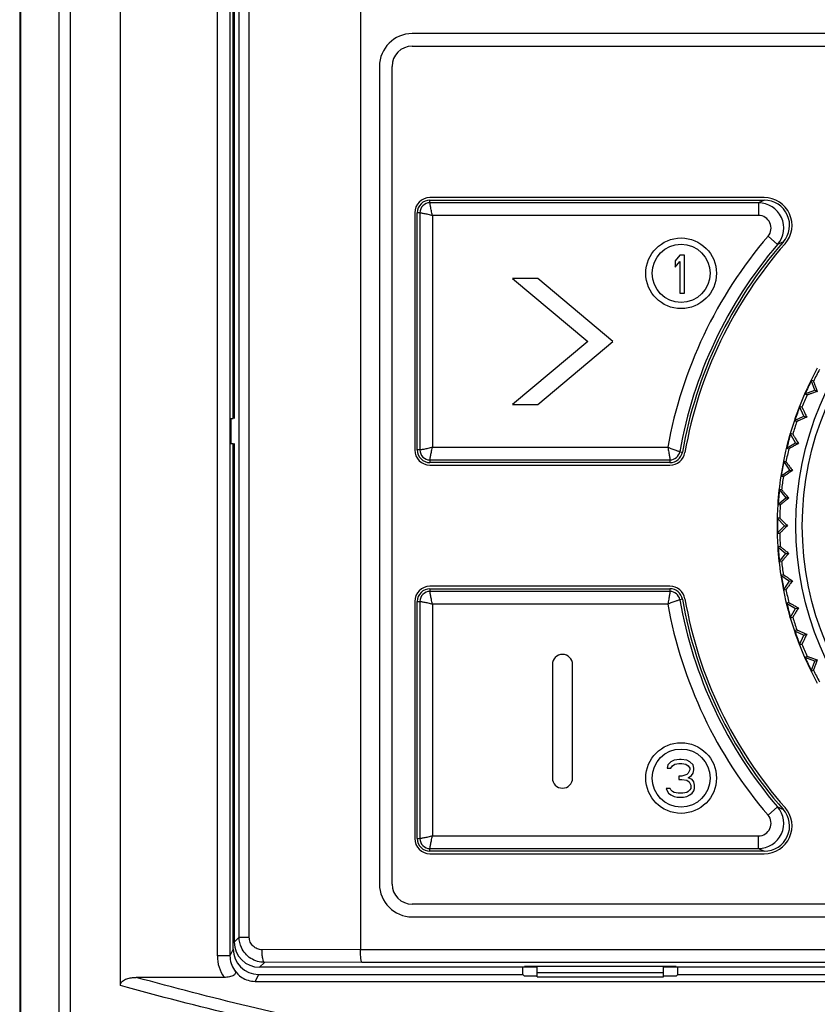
# Model space of a CAD drawing. Header units: millimetres. Extents: x 1117 to 38156, y -1945 to 7303.
# Tile 681 of 831: x 25681 to 25712, y 1639 to 1678. Entities that reach past the tile are written whole.
import ezdxf

# ---------------------------------------------------------------- set-up
doc = ezdxf.new("R2010")
doc.units = ezdxf.units.MM

msp = doc.modelspace()

# ---------------------------------------------------------------- linework, layer by layer
at = {"color": 7, "linetype": 'Continuous'}
for p, q in [((25682.745, 1745.791), (25682.745, 1615.934)), ((25684.733, 1639.468), (25684.733, 1745.639)), ((25680.745, 1745.546), (25680.745, 1616.281)), ((25680.771, 1745.525), (25680.771, 1616.297)), ((25682.289, 1745.525), (25682.289, 1616.297)), ((25694.245, 1725.279), (25694.245, 1640.896)), ((25688.573, 1724.269), (25688.573, 1640.643)), ((25689.073, 1724.269), (25689.073, 1640.643)), ((25689.439, 1641.38), (25689.439, 1724.248)), ((25689.841, 1641.38), (25689.841, 1724.248)), ((25689.205, 1661.936), (25689.205, 1707.936)), ((25689.245, 1707.936), (25689.245, 1661.936)), ((25751.195, 1677.186), (25696.295, 1677.186)), ((25696.295, 1676.686), (25751.195, 1676.686)), ((25694.995, 1675.886), (25694.995, 1643.486)), ((25695.495, 1643.486), (25695.495, 1675.886)), ((25710.24, 1670.686), (25696.995, 1670.686)), ((25696.995, 1670.481), (25696.995, 1670.586)), ((25696.995, 1670.586), (25710.24, 1670.586)), ((25710.01, 1670.481), (25696.995, 1670.481)), ((25710.01, 1670.481), (25710.01, 1669.981)), ((25696.395, 1670.086), (25696.395, 1660.686)), ((25696.495, 1660.686), (25696.495, 1670.086)), ((25696.6, 1670.086), (25696.495, 1670.086)), ((25696.6, 1670.086), (25696.6, 1660.686)), ((25697.1, 1669.981), (25697.1, 1660.791)), ((25710.01, 1669.981), (25697.1, 1669.981)), ((25710.768, 1668.83), (25710.389, 1669.156)), ((25706.892, 1668.406), (25706.705, 1668.183)), ((25707.08, 1668.406), (25706.892, 1668.406)), ((25707.08, 1666.906), (25707.08, 1668.406)), ((25706.705, 1668.183), (25706.705, 1667.927)), ((25706.705, 1667.927), (25706.892, 1668.151)), ((25706.892, 1668.151), (25706.892, 1666.906)), ((25700.266, 1667.486), (25703.245, 1664.986)), ((25701.266, 1667.486), (25700.266, 1667.486)), ((25704.245, 1664.986), (25701.266, 1667.486)), ((25706.892, 1666.906), (25707.08, 1666.906)), ((25703.245, 1664.986), (25700.266, 1662.486)), ((25701.266, 1662.486), (25704.245, 1664.986)), ((25712.184, 1663.406), (25712.092, 1663.449)), ((25712.236, 1663.053), (25712.092, 1663.449)), ((25711.84, 1662.908), (25712.236, 1663.053)), ((25711.84, 1662.908), (25711.932, 1662.865)), ((25712.236, 1663.053), (25712.339, 1663.005)), ((25700.266, 1662.486), (25701.266, 1662.486)), ((25711.73, 1662.377), (25711.634, 1662.411)), ((25711.812, 1662.029), (25711.634, 1662.411)), ((25689.089, 1661.936), (25689.205, 1661.936)), ((25689.119, 1660.936), (25689.119, 1661.936)), ((25711.43, 1661.851), (25711.812, 1662.029)), ((25711.43, 1661.851), (25711.526, 1661.816)), ((25711.812, 1662.029), (25711.919, 1661.99)), ((25711.367, 1661.312), (25711.268, 1661.338)), ((25711.479, 1660.973), (25711.268, 1661.338)), ((25689.089, 1660.936), (25689.205, 1660.936)), ((25689.205, 1640.907), (25689.205, 1660.936)), ((25689.245, 1660.936), (25689.245, 1641.186)), ((25711.114, 1660.762), (25711.479, 1660.973)), ((25711.479, 1660.973), (25711.589, 1660.943)), ((25696.6, 1660.686), (25696.495, 1660.686)), ((25697.1, 1660.791), (25706.416, 1660.791)), ((25706.893, 1660.618), (25706.997, 1660.6)), ((25711.114, 1660.762), (25711.212, 1660.735)), ((25696.995, 1660.291), (25696.995, 1660.186)), ((25696.995, 1660.291), (25706.504, 1660.291)), ((25706.504, 1660.186), (25696.995, 1660.186)), ((25706.504, 1660.291), (25706.504, 1660.186)), ((25711.098, 1660.219), (25710.998, 1660.237)), ((25710.998, 1660.237), (25711.24, 1659.891)), ((25696.995, 1660.086), (25706.504, 1660.086)), ((25710.894, 1659.649), (25711.24, 1659.891)), ((25711.24, 1659.891), (25711.351, 1659.871)), ((25710.894, 1659.649), (25710.994, 1659.632)), ((25710.925, 1659.107), (25710.824, 1659.116)), ((25710.824, 1659.116), (25711.095, 1658.793)), ((25710.772, 1658.522), (25711.095, 1658.793)), ((25711.095, 1658.793), (25711.208, 1658.783)), ((25710.772, 1658.522), (25710.873, 1658.513)), ((25710.748, 1657.984), (25711.047, 1657.686)), ((25710.85, 1657.984), (25710.748, 1657.984)), ((25710.748, 1657.388), (25711.047, 1657.686)), ((25711.047, 1657.686), (25711.16, 1657.686)), ((25710.748, 1657.388), (25710.85, 1657.388)), ((25710.873, 1656.859), (25710.772, 1656.851)), ((25710.772, 1656.851), (25711.095, 1656.579)), ((25710.824, 1656.256), (25711.095, 1656.579)), ((25710.824, 1656.256), (25710.925, 1656.265)), ((25711.095, 1656.579), (25711.208, 1656.589)), ((25710.994, 1655.741), (25710.894, 1655.723)), ((25710.894, 1655.723), (25711.24, 1655.481)), ((25710.998, 1655.136), (25711.24, 1655.481)), ((25711.24, 1655.481), (25711.351, 1655.501)), ((25706.504, 1655.286), (25696.995, 1655.286)), ((25696.995, 1655.186), (25696.995, 1655.081)), ((25696.995, 1655.186), (25706.504, 1655.186)), ((25706.504, 1655.081), (25696.995, 1655.081)), ((25706.504, 1655.186), (25706.504, 1655.081)), ((25710.998, 1655.136), (25711.098, 1655.153)), ((25696.395, 1654.686), (25696.395, 1645.286)), ((25696.495, 1645.286), (25696.495, 1654.686)), ((25696.495, 1654.686), (25696.6, 1654.686)), ((25696.6, 1654.686), (25696.6, 1645.286)), ((25706.997, 1654.772), (25706.893, 1654.754)), ((25697.1, 1654.581), (25697.1, 1645.391)), ((25706.416, 1654.581), (25697.1, 1654.581)), ((25711.212, 1654.637), (25711.114, 1654.61)), ((25711.114, 1654.61), (25711.479, 1654.4)), ((25711.268, 1654.034), (25711.479, 1654.4)), ((25711.479, 1654.4), (25711.589, 1654.429)), ((25711.268, 1654.034), (25711.367, 1654.061)), ((25711.526, 1653.556), (25711.43, 1653.521)), ((25711.43, 1653.521), (25711.812, 1653.343)), ((25711.634, 1652.961), (25711.812, 1653.343)), ((25711.812, 1653.343), (25711.919, 1653.382)), ((25711.634, 1652.961), (25711.73, 1652.995)), ((25711.932, 1652.507), (25711.84, 1652.464)), ((25712.236, 1652.32), (25711.84, 1652.464)), ((25712.236, 1652.32), (25712.339, 1652.367)), ((25701.845, 1652.186), (25701.845, 1647.686)), ((25702.645, 1647.686), (25702.645, 1652.186)), ((25712.092, 1651.923), (25712.236, 1652.32)), ((25712.092, 1651.923), (25712.184, 1651.966)), ((25706.886, 1648.426), (25706.667, 1648.394)), ((25706.949, 1648.426), (25706.886, 1648.426)), ((25707.167, 1648.394), (25706.949, 1648.426)), ((25706.417, 1648.203), (25706.386, 1648.075)), ((25706.386, 1648.075), (25706.542, 1648.075)), ((25706.542, 1648.33), (25706.417, 1648.203)), ((25706.667, 1648.394), (25706.542, 1648.33)), ((25706.542, 1648.075), (25706.605, 1648.171)), ((25706.605, 1648.171), (25706.699, 1648.235)), ((25706.699, 1648.235), (25706.855, 1648.267)), ((25706.855, 1648.267), (25706.98, 1648.267)), ((25706.98, 1648.267), (25707.136, 1648.235)), ((25707.136, 1648.235), (25707.23, 1648.171)), ((25707.292, 1648.33), (25707.167, 1648.394)), ((25707.23, 1648.171), (25707.292, 1648.075)), ((25707.417, 1648.203), (25707.292, 1648.33)), ((25707.292, 1648.075), (25707.292, 1648.011)), ((25707.449, 1648.075), (25707.417, 1648.203)), ((25707.449, 1648.011), (25707.449, 1648.075)), ((25706.98, 1647.756), (25706.855, 1647.756)), ((25706.855, 1647.756), (25706.855, 1647.628)), ((25707.167, 1647.82), (25706.98, 1647.756)), ((25707.23, 1647.884), (25707.167, 1647.82)), ((25707.292, 1648.011), (25707.23, 1647.884)), ((25707.23, 1647.692), (25707.355, 1647.788)), ((25707.386, 1647.628), (25707.23, 1647.692)), ((25707.355, 1647.788), (25707.417, 1647.884)), ((25707.417, 1647.884), (25707.449, 1648.011)), ((25706.511, 1647.277), (25706.355, 1647.277)), ((25706.355, 1647.277), (25706.386, 1647.181)), ((25706.542, 1647.213), (25706.511, 1647.277)), ((25706.855, 1647.628), (25706.98, 1647.628)), ((25706.98, 1647.628), (25707.167, 1647.596)), ((25707.167, 1647.596), (25707.261, 1647.532)), ((25707.261, 1647.532), (25707.324, 1647.405)), ((25707.324, 1647.277), (25707.292, 1647.213)), ((25707.324, 1647.405), (25707.324, 1647.277)), ((25707.449, 1647.532), (25707.386, 1647.628)), ((25707.48, 1647.405), (25707.449, 1647.532)), ((25707.449, 1647.181), (25707.48, 1647.277)), ((25707.48, 1647.277), (25707.48, 1647.405)), ((25706.386, 1647.181), (25706.449, 1647.086)), ((25706.449, 1647.086), (25706.542, 1647.022)), ((25706.605, 1647.15), (25706.542, 1647.213)), ((25706.542, 1647.022), (25706.667, 1646.958)), ((25706.667, 1647.118), (25706.605, 1647.15)), ((25706.824, 1647.086), (25706.667, 1647.118)), ((25706.667, 1646.958), (25706.792, 1646.926)), ((25706.792, 1646.926), (25707.042, 1646.926)), ((25707.011, 1647.086), (25706.824, 1647.086)), ((25707.167, 1647.118), (25707.011, 1647.086)), ((25707.042, 1646.926), (25707.167, 1646.958)), ((25707.23, 1647.15), (25707.167, 1647.118)), ((25707.167, 1646.958), (25707.292, 1647.022)), ((25707.292, 1647.213), (25707.23, 1647.15)), ((25707.292, 1647.022), (25707.386, 1647.086)), ((25707.386, 1647.086), (25707.449, 1647.181)), ((25710.768, 1646.542), (25710.389, 1646.217)), ((25697.1, 1645.391), (25710.01, 1645.391)), ((25710.01, 1644.891), (25710.01, 1645.391)), ((25696.495, 1645.286), (25696.6, 1645.286)), ((25696.995, 1644.891), (25710.01, 1644.891)), ((25696.995, 1644.786), (25696.995, 1644.891)), ((25710.24, 1644.786), (25696.995, 1644.786)), ((25696.995, 1644.686), (25710.24, 1644.686)), ((25751.195, 1642.686), (25696.295, 1642.686)), ((25696.295, 1642.186), (25751.195, 1642.186)), ((25689.245, 1641.186), (25689.439, 1641.38)), ((25689.439, 1641.38), (25689.841, 1641.38)), ((25689.073, 1640.643), (25688.573, 1640.643)), ((25689.205, 1640.907), (25689.073, 1640.643)), ((25694.245, 1640.896), (25690.343, 1640.882)), ((25694.245, 1640.896), (25753.245, 1640.896)), ((25690.245, 1640.186), (25690.441, 1640.382)), ((25694.294, 1640.396), (25690.441, 1640.382)), ((25694.294, 1640.396), (25753.195, 1640.396)), ((25690.205, 1639.907), (25690.067, 1639.63)), ((25690.205, 1639.907), (25700.672, 1639.907)), ((25701.245, 1640.186), (25690.245, 1640.186)), ((25700.672, 1639.907), (25700.672, 1640.186)), ((25700.672, 1639.907), (25700.745, 1639.833)), ((25706.745, 1640.212), (25700.745, 1640.212)), ((25700.745, 1640.186), (25700.745, 1640.212)), ((25701.245, 1639.811), (25701.245, 1640.212)), ((25701.245, 1639.986), (25706.245, 1639.986)), ((25706.245, 1639.811), (25706.245, 1640.212)), ((25741.245, 1640.186), (25706.245, 1640.186)), ((25706.745, 1640.186), (25706.745, 1640.212)), ((25706.818, 1639.907), (25706.745, 1639.833)), ((25706.818, 1639.907), (25706.818, 1640.186)), ((25706.818, 1639.907), (25740.672, 1639.907)), ((25688.842, 1639.786), (25685.364, 1639.786)), ((25690.067, 1639.63), (25757.423, 1639.63)), ((25701.245, 1639.833), (25700.745, 1639.833)), ((25701.245, 1639.811), (25706.245, 1639.811)), ((25706.745, 1639.833), (25706.245, 1639.833))]:
    msp.add_line(p, q, dxfattribs=at)
for centre, radius in [((25723.745, 1657.686), 12.258), ((25723.745, 1657.686), 12), ((25706.945, 1667.686), 1.4), ((25706.945, 1667.686), 1.15), ((25706.945, 1647.686), 1.4), ((25706.945, 1647.686), 1.15)]:
    msp.add_circle(centre, radius, dxfattribs=at)
for centre, radius, start, end in [((25696.295, 1675.886), 1.3, 90, 180), ((25696.295, 1675.886), 0.8, 90, 180), ((25696.995, 1670.086), 0.6, 90, 180), ((25710.24, 1669.586), 1.1, 318.6153, 90), ((25696.995, 1670.086), 0.5, 90, 180), ((25696.995, 1670.086), 0.395, 90, 180), ((25726.626, 1634.31), 39.805, 114.3079, 114.6721), ((25710.01, 1669.481), 1, 319.3633, 89.9818), ((25710.241, 1669.586), 1, 318.5876, 90.0267), ((25710.01, 1669.481), 0.5, 319.3298, 90.0199), ((25723.745, 1657.686), 17.605, 139.3448, 169.8423), ((25723.745, 1657.686), 17.105, 139.3451, 170.1291), ((25723.745, 1657.686), 17, 138.6143, 170.1291), ((25723.745, 1657.686), 16.9, 138.6153, 170.1291), ((25726.018, 1633.618), 38.373, 113.0555, 113.4161), ((25723.745, 1657.686), 13, 151.3147, 158.6853), ((25723.745, 1657.686), 12.898, 151.325, 153.675), ((25723.745, 1657.686), 12.983, 153.6807, 156.3204), ((25723.745, 1657.686), 12.898, 156.325, 158.675), ((25723.745, 1657.686), 13, 158.6901, 161.3066), ((25723.745, 1657.686), 12.983, 158.6951, 161.1531), ((25723.745, 1657.686), 13, 161.3147, 168.6853), ((25723.745, 1657.686), 12.898, 161.325, 163.675), ((25723.745, 1657.686), 12.983, 163.677, 166.3211), ((25696.995, 1660.686), 0.6, 180, 270), ((25696.995, 1660.686), 0.5, 180, 270), ((25696.995, 1660.686), 0.395, 180, 270), ((25706.504, 1660.686), 0.395, 270, 350.1291), ((25706.504, 1660.686), 0.5, 270, 350.1291), ((25706.504, 1660.686), 0.6, 270, 350.1291), ((25723.745, 1657.686), 12.898, 166.325, 168.675), ((25723.745, 1657.686), 13, 168.6924, 171.3072), ((25723.745, 1657.686), 12.983, 168.6973, 171.1549), ((25723.745, 1657.686), 13, 171.3147, 176.2993), ((25723.745, 1657.686), 12.898, 171.325, 173.675), ((25723.745, 1657.686), 12.983, 173.668, 176.301), ((25723.745, 1657.686), 13, 176.3147, 183.6853), ((25723.745, 1657.686), 12.898, 176.325, 178.675), ((25723.745, 1657.686), 12.983, 178.6827, 181.1683), ((25723.745, 1657.686), 12.898, 181.325, 183.675), ((25723.745, 1657.686), 13, 183.7007, 188.6853), ((25723.745, 1657.686), 12.983, 183.699, 186.332), ((25723.745, 1657.686), 12.898, 186.325, 188.675), ((25723.745, 1657.686), 13, 188.6928, 191.3076), ((25723.745, 1657.686), 12.983, 188.6978, 191.1544), ((25696.995, 1654.686), 0.6, 90, 180), ((25696.995, 1654.686), 0.5, 90, 180), ((25696.995, 1654.686), 0.395, 90, 180), ((25706.504, 1654.686), 0.6, 9.8709, 90), ((25706.504, 1654.686), 0.5, 9.8709, 90), ((25706.504, 1654.686), 0.395, 9.8709, 90), ((25723.745, 1657.686), 13, 191.3147, 198.6853), ((25723.745, 1657.686), 12.898, 191.325, 193.675), ((25723.745, 1657.686), 17.105, 189.8709, 220.655), ((25723.745, 1657.686), 17, 189.8709, 221.3857), ((25723.745, 1657.686), 16.9, 189.8709, 221.3847), ((25723.745, 1657.686), 17.605, 190.1579, 220.6552), ((25723.745, 1657.686), 12.983, 193.6789, 196.323), ((25723.745, 1657.686), 12.898, 196.325, 198.675), ((25723.745, 1657.686), 13, 198.6934, 201.3099), ((25723.745, 1657.686), 12.983, 198.6983, 201.1577), ((25723.745, 1657.686), 13, 201.3147, 208.6853), ((25723.745, 1657.686), 12.898, 201.325, 203.675), ((25702.245, 1652.186), 0.4, 0, 180), ((25723.745, 1657.686), 12.983, 203.6796, 206.3193), ((25723.745, 1657.686), 12.898, 206.325, 208.675), ((25702.245, 1647.686), 0.4, 180, 0), ((25710.01, 1645.891), 1, 270.0182, 40.6367), ((25710.24, 1645.786), 1.1, 270, 41.3847), ((25726.074, 1681.886), 38.516, 246.585, 246.9442), ((25710.01, 1645.891), 0.5, 269.9801, 40.6703), ((25710.241, 1645.786), 1, 269.9733, 41.4124), ((25696.995, 1645.286), 0.6, 180, 270), ((25696.995, 1645.286), 0.5, 180, 270), ((25696.995, 1645.286), 0.395, 180, 270), ((25726.543, 1680.881), 39.606, 245.3268, 245.6928), ((25696.295, 1643.486), 1.3, 180, 270), ((25696.295, 1643.486), 0.8, 180, 270), ((25690.074, 1640.643), 1.5, 180.0023, 214.8248)]:
    msp.add_arc(centre, radius, start, end, dxfattribs=at)
for centre, major_axis, ratio, start_param, end_param in [((25690.245, 1641.186), (0.707, 0.707), 0.999695, -3.926839, -2.356347), ((25690.205, 1640.907), (-0.447, -0.895), 0.99981, 5.176082, 6.746726)]:
    msp.add_ellipse(centre, major_axis=major_axis, ratio=ratio, start_param=start_param, end_param=end_param, dxfattribs=at)
for points, knots in [([(25697.1, 1669.981), (25697.081, 1670.043), (25697.053, 1670.159), (25697.025, 1670.296), (25697.009, 1670.387), (25697.001, 1670.434), (25696.998, 1670.464), (25696.995, 1670.477), (25696.995, 1670.481)], [0, 0, 0, 0, 0.375828, 0.698411, 0.823801, 0.918165, 0.977677, 1, 1, 1, 1]), ([(25696.6, 1670.086), (25696.604, 1670.086), (25696.617, 1670.084), (25696.647, 1670.08), (25696.694, 1670.072), (25696.756, 1670.061), (25696.831, 1670.047), (25696.948, 1670.021), (25697.038, 1670), (25697.1, 1669.981)], [0, 0, 0, 0, 0.022317, 0.081844, 0.176208, 0.301587, 0.452932, 0.624181, 1, 1, 1, 1]), ([(25712.184, 1663.406), (25712.185, 1663.406), (25712.186, 1663.402), (25712.189, 1663.397), (25712.193, 1663.386), (25712.199, 1663.373), (25712.206, 1663.356), (25712.217, 1663.327), (25712.234, 1663.284), (25712.256, 1663.225), (25712.282, 1663.158), (25712.31, 1663.083), (25712.329, 1663.032), (25712.339, 1663.005)], [0, 0, 0, 0, 0.006467, 0.022314, 0.047417, 0.081484, 0.124046, 0.174615, 0.297555, 0.445709, 0.614672, 0.800566, 1, 1, 1, 1]), ([(25712.339, 1663.005), (25712.312, 1662.995), (25712.26, 1662.977), (25712.185, 1662.95), (25712.117, 1662.926), (25712.057, 1662.906), (25712.014, 1662.891), (25711.984, 1662.881), (25711.967, 1662.875), (25711.953, 1662.871), (25711.943, 1662.868), (25711.936, 1662.866), (25711.933, 1662.865), (25711.932, 1662.865)], [0, 0, 0, 0, 0.199481, 0.385367, 0.554329, 0.702459, 0.82537, 0.875938, 0.918501, 0.952563, 0.977679, 0.993532, 1, 1, 1, 1]), ([(25711.73, 1662.377), (25711.731, 1662.376), (25711.732, 1662.373), (25711.736, 1662.368), (25711.741, 1662.358), (25711.747, 1662.345), (25711.755, 1662.329), (25711.769, 1662.301), (25711.79, 1662.26), (25711.817, 1662.203), (25711.848, 1662.138), (25711.883, 1662.066), (25711.907, 1662.016), (25711.919, 1661.99)], [0, 0, 0, 0, 0.006467, 0.022314, 0.047417, 0.081484, 0.124046, 0.174615, 0.297555, 0.445709, 0.614672, 0.800566, 1, 1, 1, 1]), ([(25711.919, 1661.99), (25711.893, 1661.979), (25711.843, 1661.956), (25711.77, 1661.923), (25711.704, 1661.893), (25711.647, 1661.867), (25711.605, 1661.849), (25711.576, 1661.836), (25711.559, 1661.829), (25711.546, 1661.824), (25711.536, 1661.819), (25711.53, 1661.817), (25711.527, 1661.816), (25711.526, 1661.816)], [0, 0, 0, 0, 0.199481, 0.385367, 0.554329, 0.702459, 0.82537, 0.875938, 0.918501, 0.952563, 0.977679, 0.993532, 1, 1, 1, 1]), ([(25711.367, 1661.312), (25711.367, 1661.311), (25711.369, 1661.308), (25711.373, 1661.303), (25711.379, 1661.294), (25711.387, 1661.282), (25711.396, 1661.266), (25711.413, 1661.24), (25711.437, 1661.2), (25711.469, 1661.146), (25711.506, 1661.084), (25711.546, 1661.016), (25711.574, 1660.968), (25711.589, 1660.943)], [0, 0, 0, 0, 0.006467, 0.022314, 0.047417, 0.081484, 0.124046, 0.174615, 0.297555, 0.445709, 0.614672, 0.800566, 1, 1, 1, 1]), ([(25711.589, 1660.943), (25711.564, 1660.929), (25711.516, 1660.902), (25711.447, 1660.863), (25711.384, 1660.828), (25711.328, 1660.797), (25711.288, 1660.775), (25711.261, 1660.76), (25711.245, 1660.751), (25711.232, 1660.745), (25711.222, 1660.739), (25711.216, 1660.737), (25711.213, 1660.735), (25711.212, 1660.735)], [0, 0, 0, 0, 0.199481, 0.385367, 0.554329, 0.702459, 0.82537, 0.875938, 0.918501, 0.952563, 0.977679, 0.993532, 1, 1, 1, 1]), ([(25697.1, 1660.791), (25697.038, 1660.773), (25696.923, 1660.745), (25696.785, 1660.716), (25696.694, 1660.7), (25696.647, 1660.692), (25696.617, 1660.689), (25696.604, 1660.686), (25696.6, 1660.686)], [0, 0, 0, 0, 0.375828, 0.698411, 0.823801, 0.918165, 0.977677, 1, 1, 1, 1]), ([(25696.995, 1660.291), (25696.995, 1660.295), (25696.997, 1660.309), (25697.001, 1660.338), (25697.009, 1660.385), (25697.02, 1660.448), (25697.034, 1660.522), (25697.06, 1660.639), (25697.081, 1660.729), (25697.1, 1660.791)], [0, 0, 0, 0, 0.022317, 0.081844, 0.176208, 0.301587, 0.452932, 0.624181, 1, 1, 1, 1]), ([(25706.416, 1660.791), (25706.432, 1660.729), (25706.455, 1660.613), (25706.479, 1660.475), (25706.492, 1660.385), (25706.499, 1660.338), (25706.502, 1660.308), (25706.504, 1660.295), (25706.504, 1660.291)], [0, 0, 0, 0, 0.376664, 0.699169, 0.824285, 0.918382, 0.977727, 1, 1, 1, 1]), ([(25706.893, 1660.618), (25706.89, 1660.619), (25706.876, 1660.623), (25706.848, 1660.631), (25706.803, 1660.646), (25706.716, 1660.674), (25706.584, 1660.721), (25706.474, 1660.765), (25706.416, 1660.791)], [0, 0, 0, 0, 0.022273, 0.0816, 0.17568, 0.300788, 0.623301, 1, 1, 1, 1]), ([(25711.098, 1660.219), (25711.099, 1660.219), (25711.101, 1660.216), (25711.105, 1660.211), (25711.112, 1660.202), (25711.121, 1660.191), (25711.131, 1660.176), (25711.15, 1660.151), (25711.177, 1660.114), (25711.214, 1660.063), (25711.256, 1660.004), (25711.302, 1659.94), (25711.335, 1659.895), (25711.351, 1659.871)], [0, 0, 0, 0, 0.006467, 0.022314, 0.047417, 0.081484, 0.124046, 0.174615, 0.297555, 0.445709, 0.614672, 0.800566, 1, 1, 1, 1]), ([(25711.351, 1659.871), (25711.328, 1659.855), (25711.282, 1659.824), (25711.216, 1659.779), (25711.157, 1659.738), (25711.105, 1659.703), (25711.066, 1659.677), (25711.04, 1659.66), (25711.025, 1659.65), (25711.013, 1659.642), (25711.004, 1659.636), (25710.998, 1659.634), (25710.995, 1659.631), (25710.994, 1659.632)], [0, 0, 0, 0, 0.199481, 0.385367, 0.554329, 0.702459, 0.82537, 0.875938, 0.918501, 0.952563, 0.977679, 0.993532, 1, 1, 1, 1]), ([(25710.925, 1659.107), (25710.926, 1659.107), (25710.928, 1659.104), (25710.933, 1659.1), (25710.94, 1659.092), (25710.95, 1659.081), (25710.962, 1659.067), (25710.983, 1659.044), (25711.013, 1659.01), (25711.055, 1658.962), (25711.102, 1658.907), (25711.153, 1658.847), (25711.189, 1658.805), (25711.208, 1658.783)], [0, 0, 0, 0, 0.006467, 0.022314, 0.047417, 0.081484, 0.124046, 0.174615, 0.297555, 0.445709, 0.614672, 0.800566, 1, 1, 1, 1]), ([(25711.208, 1658.783), (25711.186, 1658.765), (25711.143, 1658.73), (25711.082, 1658.679), (25711.026, 1658.633), (25710.977, 1658.594), (25710.941, 1658.565), (25710.917, 1658.545), (25710.902, 1658.534), (25710.891, 1658.525), (25710.882, 1658.518), (25710.877, 1658.515), (25710.874, 1658.513), (25710.873, 1658.513)], [0, 0, 0, 0, 0.199481, 0.385367, 0.554329, 0.702459, 0.82537, 0.875938, 0.918501, 0.952563, 0.977679, 0.993532, 1, 1, 1, 1]), ([(25710.85, 1657.984), (25710.851, 1657.984), (25710.853, 1657.982), (25710.859, 1657.978), (25710.867, 1657.97), (25710.877, 1657.961), (25710.891, 1657.948), (25710.913, 1657.927), (25710.946, 1657.895), (25710.992, 1657.851), (25711.043, 1657.801), (25711.1, 1657.745), (25711.14, 1657.706), (25711.16, 1657.686)], [0, 0, 0, 0, 0.006467, 0.022314, 0.047417, 0.081484, 0.124046, 0.174615, 0.297555, 0.445709, 0.614672, 0.800566, 1, 1, 1, 1]), ([(25711.16, 1657.686), (25711.14, 1657.666), (25711.1, 1657.627), (25711.043, 1657.572), (25710.992, 1657.521), (25710.946, 1657.477), (25710.913, 1657.445), (25710.891, 1657.424), (25710.877, 1657.412), (25710.867, 1657.402), (25710.859, 1657.394), (25710.853, 1657.39), (25710.851, 1657.388), (25710.85, 1657.388)], [0, 0, 0, 0, 0.199481, 0.385367, 0.554329, 0.702459, 0.82537, 0.875938, 0.918501, 0.952563, 0.977679, 0.993532, 1, 1, 1, 1]), ([(25710.873, 1656.859), (25710.874, 1656.859), (25710.877, 1656.857), (25710.882, 1656.854), (25710.891, 1656.847), (25710.902, 1656.838), (25710.917, 1656.827), (25710.941, 1656.808), (25710.977, 1656.779), (25711.026, 1656.739), (25711.082, 1656.693), (25711.143, 1656.643), (25711.186, 1656.607), (25711.208, 1656.589)], [0, 0, 0, 0, 0.006467, 0.022314, 0.047417, 0.081484, 0.124046, 0.174615, 0.297555, 0.445709, 0.614672, 0.800566, 1, 1, 1, 1]), ([(25711.208, 1656.589), (25711.189, 1656.567), (25711.153, 1656.525), (25711.102, 1656.465), (25711.055, 1656.41), (25711.013, 1656.363), (25710.983, 1656.328), (25710.962, 1656.305), (25710.95, 1656.291), (25710.94, 1656.28), (25710.933, 1656.272), (25710.928, 1656.268), (25710.926, 1656.265), (25710.925, 1656.265)], [0, 0, 0, 0, 0.199481, 0.385367, 0.554329, 0.702459, 0.82537, 0.875938, 0.918501, 0.952563, 0.977679, 0.993532, 1, 1, 1, 1]), ([(25710.994, 1655.741), (25710.995, 1655.741), (25710.998, 1655.739), (25711.004, 1655.736), (25711.013, 1655.73), (25711.025, 1655.722), (25711.04, 1655.712), (25711.066, 1655.695), (25711.105, 1655.669), (25711.157, 1655.634), (25711.216, 1655.593), (25711.282, 1655.548), (25711.328, 1655.517), (25711.351, 1655.501)], [0, 0, 0, 0, 0.006467, 0.022314, 0.047417, 0.081484, 0.124046, 0.174615, 0.297555, 0.445709, 0.614672, 0.800566, 1, 1, 1, 1]), ([(25711.351, 1655.501), (25711.335, 1655.477), (25711.302, 1655.432), (25711.256, 1655.368), (25711.214, 1655.309), (25711.177, 1655.258), (25711.15, 1655.221), (25711.131, 1655.196), (25711.121, 1655.181), (25711.112, 1655.17), (25711.105, 1655.161), (25711.101, 1655.156), (25711.099, 1655.153), (25711.098, 1655.153)], [0, 0, 0, 0, 0.199481, 0.385367, 0.554329, 0.702459, 0.82537, 0.875938, 0.918501, 0.952563, 0.977679, 0.993532, 1, 1, 1, 1]), ([(25697.1, 1654.581), (25697.081, 1654.643), (25697.053, 1654.759), (25697.025, 1654.896), (25697.009, 1654.987), (25697.001, 1655.034), (25696.998, 1655.064), (25696.995, 1655.077), (25696.995, 1655.081)], [0, 0, 0, 0, 0.375828, 0.698411, 0.823801, 0.918165, 0.977677, 1, 1, 1, 1]), ([(25706.504, 1655.081), (25706.504, 1655.077), (25706.502, 1655.064), (25706.499, 1655.034), (25706.492, 1654.987), (25706.479, 1654.897), (25706.455, 1654.759), (25706.432, 1654.643), (25706.416, 1654.581)], [0, 0, 0, 0, 0.022273, 0.081618, 0.175715, 0.300831, 0.623336, 1, 1, 1, 1]), ([(25696.6, 1654.686), (25696.604, 1654.686), (25696.617, 1654.684), (25696.647, 1654.68), (25696.694, 1654.672), (25696.756, 1654.661), (25696.831, 1654.647), (25696.948, 1654.621), (25697.038, 1654.6), (25697.1, 1654.581)], [0, 0, 0, 0, 0.022317, 0.081844, 0.176208, 0.301587, 0.452932, 0.624181, 1, 1, 1, 1]), ([(25706.416, 1654.581), (25706.474, 1654.607), (25706.584, 1654.651), (25706.716, 1654.698), (25706.803, 1654.726), (25706.848, 1654.741), (25706.876, 1654.749), (25706.89, 1654.753), (25706.893, 1654.754)], [0, 0, 0, 0, 0.376699, 0.699212, 0.82432, 0.9184, 0.977727, 1, 1, 1, 1]), ([(25711.212, 1654.637), (25711.213, 1654.637), (25711.216, 1654.635), (25711.222, 1654.633), (25711.232, 1654.628), (25711.245, 1654.621), (25711.261, 1654.612), (25711.288, 1654.598), (25711.328, 1654.575), (25711.384, 1654.545), (25711.447, 1654.509), (25711.516, 1654.47), (25711.564, 1654.443), (25711.589, 1654.429)], [0, 0, 0, 0, 0.006467, 0.022314, 0.047417, 0.081484, 0.124046, 0.174615, 0.297555, 0.445709, 0.614672, 0.800566, 1, 1, 1, 1]), ([(25711.589, 1654.429), (25711.574, 1654.404), (25711.546, 1654.357), (25711.506, 1654.288), (25711.469, 1654.226), (25711.437, 1654.172), (25711.413, 1654.132), (25711.396, 1654.106), (25711.387, 1654.091), (25711.379, 1654.078), (25711.373, 1654.069), (25711.369, 1654.064), (25711.367, 1654.061), (25711.367, 1654.061)], [0, 0, 0, 0, 0.199481, 0.385367, 0.554329, 0.702459, 0.82537, 0.875938, 0.918501, 0.952563, 0.977679, 0.993532, 1, 1, 1, 1]), ([(25711.526, 1653.556), (25711.527, 1653.556), (25711.53, 1653.555), (25711.536, 1653.553), (25711.546, 1653.549), (25711.559, 1653.543), (25711.576, 1653.536), (25711.605, 1653.524), (25711.647, 1653.505), (25711.704, 1653.479), (25711.77, 1653.449), (25711.843, 1653.417), (25711.893, 1653.394), (25711.919, 1653.382)], [0, 0, 0, 0, 0.006467, 0.022314, 0.047417, 0.081484, 0.124046, 0.174615, 0.297555, 0.445709, 0.614672, 0.800566, 1, 1, 1, 1]), ([(25711.919, 1653.382), (25711.907, 1653.356), (25711.883, 1653.306), (25711.848, 1653.234), (25711.817, 1653.169), (25711.79, 1653.113), (25711.769, 1653.071), (25711.755, 1653.043), (25711.747, 1653.027), (25711.741, 1653.014), (25711.736, 1653.004), (25711.732, 1652.999), (25711.731, 1652.996), (25711.73, 1652.995)], [0, 0, 0, 0, 0.199481, 0.385367, 0.554329, 0.702459, 0.82537, 0.875938, 0.918501, 0.952563, 0.977679, 0.993532, 1, 1, 1, 1]), ([(25711.932, 1652.507), (25711.933, 1652.507), (25711.936, 1652.506), (25711.943, 1652.505), (25711.953, 1652.501), (25711.967, 1652.497), (25711.984, 1652.491), (25712.014, 1652.481), (25712.057, 1652.466), (25712.117, 1652.446), (25712.185, 1652.422), (25712.26, 1652.395), (25712.312, 1652.377), (25712.339, 1652.367)], [0, 0, 0, 0, 0.006467, 0.022314, 0.047417, 0.081484, 0.124046, 0.174615, 0.297555, 0.445709, 0.614672, 0.800566, 1, 1, 1, 1]), ([(25712.339, 1652.367), (25712.329, 1652.341), (25712.31, 1652.289), (25712.282, 1652.214), (25712.256, 1652.147), (25712.234, 1652.088), (25712.217, 1652.045), (25712.206, 1652.016), (25712.199, 1651.999), (25712.193, 1651.986), (25712.189, 1651.976), (25712.186, 1651.97), (25712.185, 1651.967), (25712.184, 1651.966)], [0, 0, 0, 0, 0.199481, 0.385367, 0.554329, 0.702459, 0.82537, 0.875938, 0.918501, 0.952563, 0.977679, 0.993532, 1, 1, 1, 1]), ([(25697.1, 1645.391), (25697.038, 1645.373), (25696.923, 1645.345), (25696.785, 1645.316), (25696.694, 1645.3), (25696.647, 1645.292), (25696.617, 1645.289), (25696.604, 1645.286), (25696.6, 1645.286)], [0, 0, 0, 0, 0.375828, 0.698411, 0.823801, 0.918165, 0.977677, 1, 1, 1, 1]), ([(25696.995, 1644.891), (25696.995, 1644.895), (25696.997, 1644.909), (25697.001, 1644.938), (25697.009, 1644.985), (25697.02, 1645.048), (25697.034, 1645.122), (25697.06, 1645.239), (25697.081, 1645.329), (25697.1, 1645.391)], [0, 0, 0, 0, 0.022317, 0.081844, 0.176208, 0.301587, 0.452932, 0.624181, 1, 1, 1, 1]), ([(25690.343, 1640.882), (25690.278, 1640.882), (25690.148, 1640.907), (25689.981, 1641.016), (25689.868, 1641.182), (25689.841, 1641.315), (25689.841, 1641.38)], [0, 0, 0, 0, 0.247852, 0.496889, 0.747743, 1, 1, 1, 1]), ([(25690.441, 1640.382), (25690.253, 1640.382), (25689.869, 1640.492), (25689.608, 1640.794), (25689.53, 1640.965)], [0, 0, 0, 0, 0.499632, 1, 1, 1, 1]), ([(25690.441, 1640.382), (25690.434, 1640.383), (25690.417, 1640.396), (25690.391, 1640.446), (25690.366, 1640.548), (25690.348, 1640.701), (25690.343, 1640.819), (25690.343, 1640.882)], [0, 0, 0, 0, 0.041944, 0.108247, 0.325525, 0.636932, 1, 1, 1, 1]), ([(25694.294, 1640.396), (25694.29, 1640.397), (25694.282, 1640.413), (25694.274, 1640.441), (25694.266, 1640.488), (25694.259, 1640.549), (25694.253, 1640.624), (25694.247, 1640.741), (25694.245, 1640.833), (25694.245, 1640.896)], [0, 0, 0, 0, 0.028786, 0.08943, 0.182965, 0.306392, 0.455611, 0.625334, 1, 1, 1, 1]), ([(25689.254, 1640.07), (25689.274, 1640.039), (25689.299, 1639.983), (25689.272, 1639.906), (25689.217, 1639.861), (25689.14, 1639.826), (25689.014, 1639.794), (25688.912, 1639.786), (25688.842, 1639.786)], [0, 0, 0, 0, 0.175786, 0.264604, 0.374119, 0.510249, 0.665469, 1, 1, 1, 1]), ([(25689.254, 1640.07), (25689.328, 1639.958), (25689.557, 1639.726), (25689.883, 1639.63), (25690.067, 1639.63)], [0, 0, 0, 0, 0.420764, 1, 1, 1, 1]), ([(25684.733, 1639.468), (25684.733, 1639.501), (25684.748, 1639.566), (25684.81, 1639.644), (25684.892, 1639.698), (25685.012, 1639.747), (25685.171, 1639.779), (25685.3, 1639.786), (25685.364, 1639.786)], [0, 0, 0, 0, 0.125194, 0.250236, 0.375439, 0.500487, 0.750172, 1, 1, 1, 1]), ([(25697.283, 1636.611), (25696.206, 1636.803), (25691.99, 1637.607), (25687.812, 1638.607), (25684.733, 1639.468)], [0, 0, 0, 0, 0.255037, 1, 1, 1, 1]), ([(25697.433, 1637.044), (25696.398, 1637.23), (25692.345, 1638.005), (25688.327, 1638.963), (25685.364, 1639.786)], [0, 0, 0, 0, 0.254838, 1, 1, 1, 1])]:
    msp.add_open_spline(points, degree=3, knots=knots, dxfattribs=at)
for points in [[(25689.53, 1640.965), (25689.471, 1641.094), (25689.439, 1641.239), (25689.439, 1641.38)], [(25689.073, 1640.643), (25689.073, 1640.443), (25689.139, 1640.234), (25689.254, 1640.07)]]:
    msp.add_open_spline(points, degree=3, dxfattribs=at)

doc.saveas('drawing.dxf')
